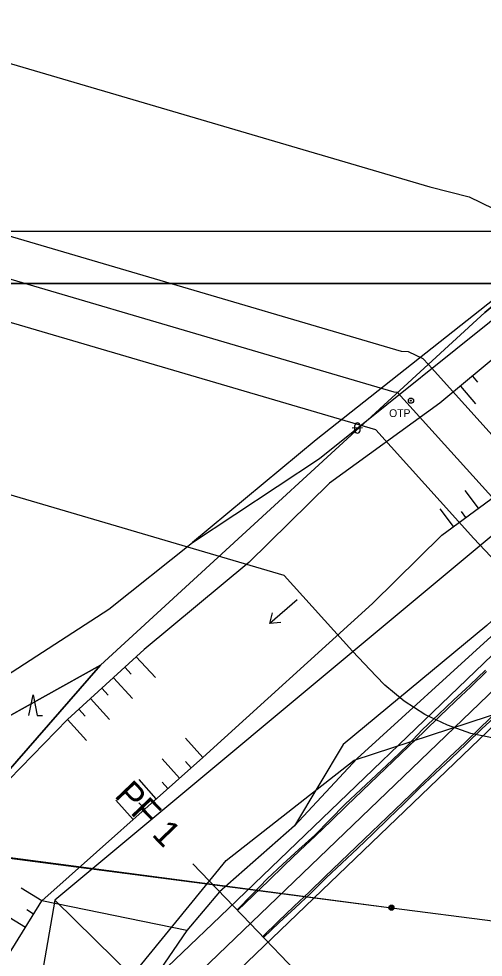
# Model space of a CAD drawing. Extents: x -555887 to -552101, y -1100251 to -1096546.
# Drawn here: x -554187.1 to -554142.2, y -1096835.8 to -1096745.2 of the extents above; entities that cross this region are included whole.
import ezdxf

# ---------------------------------------------------------------- set-up
doc = ezdxf.new("R2010")
doc.units = 0
for name, color, linetype in [('07_ELEKTRO', 7, 'Continuous'), ('07_OCH_P A POPISY TI', 7, 'Continuous'), ('07_PLYNOVOD', 7, 'Continuous'), ('PARCELY_cesty', 7, 'Continuous'), ('PARCELY_VHO', 7, 'Continuous'), ('POLYGONY_SITUACE_PF', 7, 'Continuous'), ('POLYGONY_SITUACE_PF_POPISY', 7, 'Continuous'), ('POLYGONY_SITUACE_PO', 7, 'Continuous'), ('ram_VC6', 7, 'Continuous'), ('vrstevnice', 7, 'Continuous'), ('ZSST', 7, 'Continuous'), ('zájem', 7, 'Continuous')]:
    doc.layers.add(name, color=color, linetype=linetype)

msp = doc.modelspace()

# ---------------------------------------------------------------- linework, layer by layer
at = {"layer": '07_ELEKTRO'}
msp.add_lwpolyline([(-554384.81, -1096800.66), (-554151.09, -1096831.04), (-554101.03, -1096837.49), (-554021.9, -1096821.39), (-553942.87, -1096805.47), (-553853.137, -1096787.394)], dxfattribs=at)
at = {"layer": '07_OCH_P A POPISY TI'}
msp.add_lwpolyline([(-554055.983, -1096802.729), (-554135.075, -1096814.666), (-554136.263, -1096814.845), (-554138.666, -1096814.917), (-554141.06, -1096814.7), (-554143.411, -1096814.198), (-554145.685, -1096813.419), (-554147.849, -1096812.372), (-554149.872, -1096811.074), (-554151.726, -1096809.543), (-554152.554, -1096808.672), (-554154.859, -1096806.247), (-554161.448, -1096798.955), (-554220.684, -1096781.537), (-554190.007, -1096748.863), (-554147.376, -1096761.399), (-554147.37, -1096761.399), (-554143.595, -1096762.375), (-554140.08, -1096764.062), (-554136.957, -1096766.395), (-554135.65, -1096767.842), (-554130.516, -1096773.525), (-554061.917, -1096763.171)], dxfattribs=at)
msp.add_lwpolyline([(-554152.604, -1096784.878), (-554208.413, -1096768.467), (-554202.277, -1096761.933), (-554150.138, -1096777.264), (-554149.469, -1096777.303), (-554148.05, -1096777.984), (-554147.522, -1096778.568), (-554137.256, -1096789.931), (-554136.597, -1096790.624), (-554059.543, -1096778.994), (-553966.87, -1096765.174), (-553877.465, -1096751.856), (-553871.809, -1096750.966), (-553875.383, -1096759.627), (-553876.255, -1096759.764), (-553965.69, -1096773.086), (-554058.357, -1096786.906), (-554137.463, -1096798.845), (-554137.94, -1096798.917), (-554138.901, -1096798.83), (-554139.814, -1096798.517), (-554140.626, -1096797.996), (-554140.959, -1096797.646), (-554143.124, -1096795.369)], close=True, dxfattribs=at)
at = {"layer": '07_PLYNOVOD'}
msp.add_lwpolyline([(-553873.596, -1096755.297), (-553876.86, -1096755.81), (-553966.28, -1096769.13), (-554058.95, -1096782.95), (-554138.06, -1096794.89), (-554140.19, -1096792.65), (-554150.49, -1096781.25), (-554150.83, -1096781.23), (-554205.345, -1096765.2)], dxfattribs=at)
at = {"layer": 'PARCELY_cesty'}
msp.add_line((-554174.9, -1096838.86), (-554183.58, -1096830.32), dxfattribs=at)
for points in [[(-554174.9, -1096838.86), (-554167.64, -1096831.88), (-554135.583, -1096801.115), (-554129.606, -1096795.741), (-554116.704, -1096786.258), (-554106.195, -1096780.331), (-554095.284, -1096775.378), (-554029.882, -1096749.909), (-554024.308, -1096746.797), (-554020.974, -1096743.614), (-554018.176, -1096739.734), (-554005.148, -1096716.478), (-553996.738, -1096709.171), (-553992.165, -1096705.876), (-553986.987, -1096703.39), (-553981.451, -1096701.854), (-553975.732, -1096701.317), (-553970.007, -1096701.795), (-553964.395, -1096703.289), (-553952.141, -1096709.778)], [(-554168.999, -1096840.134), (-554132.179, -1096804.778), (-554126.446, -1096799.624), (-554113.985, -1096790.465), (-554103.93, -1096784.793), (-554093.342, -1096779.988), (-554027.746, -1096754.443), (-554021.315, -1096750.852), (-554017.188, -1096746.913), (-554013.953, -1096742.427), (-554001.212, -1096719.682), (-553993.63, -1096713.095), (-553989.602, -1096710.191), (-553985.223, -1096708.089), (-553980.542, -1096706.791), (-553975.706, -1096706.337), (-553970.865, -1096706.741), (-553966.232, -1096707.974), (-553954.851, -1096714.001)]]:
    msp.add_lwpolyline(points, dxfattribs=at)
at = {"layer": 'PARCELY_VHO'}
for points in [[(-554130.46, -1097180.06), (-554159.17, -1097101.34), (-554159.64, -1097082.93), (-554163.72, -1097067.19), (-554173.74, -1097050.79), (-554190.63, -1097034.96), (-554197.16, -1097028.05), (-554217.46, -1096987.98), (-554225.33, -1096977.64), (-554234.21, -1096944.26), (-554236.99, -1096909.92), (-554235.22, -1096898.62), (-554228.6, -1096882.13), (-554225.73, -1096869.26), (-554224.9, -1096864.61), (-554220.11, -1096846.63), (-554200.4, -1096831.93), (-554179.17, -1096807.62), (-554142.08, -1096773.53), (-554110.69, -1096747.36), (-554089.18, -1096729.49)], [(-554093.55, -1096750.72), (-554107.61, -1096766.97), (-554183.58, -1096830.32), (-554190.17, -1096868.02), (-554206.15, -1096921.51), (-554210.92, -1096940.13), (-554208.99, -1096958.65), (-554201.43, -1096978.3), (-554189.25, -1096999.78), (-554172.82, -1097024.19), (-554153.8, -1097046.73), (-554145.73, -1097061.02), (-554142.77, -1097083.92), (-554141.5, -1097107.04), (-554133.09, -1097133.96)], [(-554225.08, -1096837.14), (-554208.2, -1096823.7), (-554205.78, -1096822.41), (-554179.17, -1096807.62), (-554200.4, -1096831.93), (-554220.11, -1096846.63)]]:
    msp.add_lwpolyline(points, dxfattribs=at)
at = {"layer": 'POLYGONY_SITUACE_PF'}
for p, q in [((-554170.266, -1096826.794), (-554164.725, -1096832.564)), ((-554164.725, -1096832.564), (-554159.184, -1096838.334))]:
    msp.add_line(p, q, dxfattribs=at)
at = {"layer": 'POLYGONY_SITUACE_PO'}
for p, q in [((-554171.938, -1096839.49), (-554133.881, -1096802.947)), ((-554143.511, -1096809.538), (-554142.013, -1096808.091)), ((-554143.397, -1096809.657), (-554141.894, -1096808.215)), ((-554143.397, -1096809.657), (-554141.894, -1096808.215)), ((-554145.05, -1096810.943), (-554143.511, -1096809.538)), ((-554144.899, -1096811.1), (-554143.397, -1096809.657)), ((-554144.899, -1096811.1), (-554143.397, -1096809.657)), ((-554146.552, -1096812.388), (-554145.05, -1096810.943)), ((-554146.402, -1096812.543), (-554144.899, -1096811.1)), ((-554146.402, -1096812.543), (-554144.899, -1096811.1)), ((-554148.075, -1096813.81), (-554146.552, -1096812.388)), ((-554142.475, -1096813.625), (-554140.972, -1096812.182)), ((-554142.475, -1096813.625), (-554140.972, -1096812.182)), ((-554142.347, -1096813.759), (-554140.82, -1096812.341)), ((-554147.905, -1096813.986), (-554146.402, -1096812.543)), ((-554147.905, -1096813.986), (-554146.402, -1096812.543)), ((-554149.506, -1096815.327), (-554148.075, -1096813.81)), ((-554149.407, -1096815.429), (-554147.905, -1096813.986)), ((-554149.407, -1096815.429), (-554147.905, -1096813.986)), ((-554143.978, -1096815.068), (-554142.475, -1096813.625)), ((-554143.978, -1096815.068), (-554142.475, -1096813.625)), ((-554143.833, -1096815.219), (-554142.347, -1096813.759)), ((-554145.481, -1096816.511), (-554143.978, -1096815.068)), ((-554145.481, -1096816.511), (-554143.978, -1096815.068)), ((-554151.004, -1096816.774), (-554149.506, -1096815.327)), ((-554150.91, -1096816.872), (-554149.407, -1096815.429)), ((-554150.91, -1096816.872), (-554149.407, -1096815.429)), ((-554145.343, -1096816.654), (-554143.833, -1096815.219)), ((-554152.514, -1096818.21), (-554151.004, -1096816.774)), ((-554152.413, -1096818.315), (-554150.91, -1096816.872)), ((-554152.413, -1096818.315), (-554150.91, -1096816.872)), ((-554146.983, -1096817.954), (-554145.481, -1096816.511)), ((-554146.983, -1096817.954), (-554145.481, -1096816.511)), ((-554146.874, -1096818.068), (-554145.343, -1096816.654)), ((-554154.037, -1096819.632), (-554152.514, -1096818.21)), ((-554153.916, -1096819.758), (-554152.413, -1096818.315)), ((-554153.916, -1096819.758), (-554152.413, -1096818.315)), ((-554148.486, -1096819.397), (-554146.983, -1096817.954)), ((-554148.486, -1096819.397), (-554146.983, -1096817.954)), ((-554148.381, -1096819.507), (-554146.874, -1096818.068)), ((-554155.564, -1096821.05), (-554154.037, -1096819.632)), ((-554149.989, -1096820.84), (-554148.486, -1096819.397)), ((-554149.989, -1096820.84), (-554148.486, -1096819.397)), ((-554149.864, -1096820.969), (-554148.381, -1096819.507)), ((-554155.418, -1096821.201), (-554153.916, -1096819.758)), ((-554155.418, -1096821.201), (-554153.916, -1096819.758)), ((-554157.019, -1096822.542), (-554155.564, -1096821.05)), ((-554156.921, -1096822.644), (-554155.418, -1096821.201)), ((-554156.921, -1096822.644), (-554155.418, -1096821.201)), ((-554151.492, -1096822.283), (-554149.989, -1096820.84)), ((-554151.492, -1096822.283), (-554149.989, -1096820.84)), ((-554151.37, -1096822.409), (-554149.864, -1096820.969)), ((-554152.994, -1096823.726), (-554151.492, -1096822.283)), ((-554152.994, -1096823.726), (-554151.492, -1096822.283)), ((-554152.857, -1096823.869), (-554151.37, -1096822.409)), ((-554158.481, -1096824.028), (-554157.019, -1096822.542)), ((-554158.424, -1096824.087), (-554156.921, -1096822.644)), ((-554158.424, -1096824.087), (-554156.921, -1096822.644)), ((-554160.027, -1096825.425), (-554158.481, -1096824.028)), ((-554159.927, -1096825.53), (-554158.424, -1096824.087)), ((-554159.927, -1096825.53), (-554158.424, -1096824.087)), ((-554154.497, -1096825.169), (-554152.994, -1096823.726)), ((-554154.497, -1096825.169), (-554152.994, -1096823.726)), ((-554154.366, -1096825.305), (-554152.857, -1096823.869)), ((-554156, -1096826.612), (-554154.497, -1096825.169)), ((-554156, -1096826.612), (-554154.497, -1096825.169)), ((-554161.558, -1096826.839), (-554160.027, -1096825.425)), ((-554161.429, -1096826.973), (-554159.927, -1096825.53)), ((-554161.429, -1096826.973), (-554159.927, -1096825.53)), ((-554155.869, -1096826.747), (-554154.366, -1096825.305)), ((-554163.075, -1096828.267), (-554161.558, -1096826.839)), ((-554162.932, -1096828.416), (-554161.429, -1096826.973)), ((-554162.932, -1096828.416), (-554161.429, -1096826.973)), ((-554157.502, -1096828.055), (-554156, -1096826.612)), ((-554157.502, -1096828.055), (-554156, -1096826.612)), ((-554157.393, -1096828.168), (-554155.869, -1096826.747)), ((-554164.536, -1096829.753), (-554163.075, -1096828.267)), ((-554164.435, -1096829.859), (-554162.932, -1096828.416)), ((-554164.435, -1096829.859), (-554162.932, -1096828.416)), ((-554159.005, -1096829.497), (-554157.502, -1096828.055)), ((-554159.005, -1096829.497), (-554157.502, -1096828.055)), ((-554158.884, -1096829.623), (-554157.393, -1096828.168)), ((-554160.508, -1096830.94), (-554159.005, -1096829.497)), ((-554160.508, -1096830.94), (-554159.005, -1096829.497)), ((-554160.386, -1096831.067), (-554158.884, -1096829.623)), ((-554165.982, -1096831.255), (-554164.536, -1096829.753)), ((-554165.937, -1096831.302), (-554164.435, -1096829.859)), ((-554165.937, -1096831.302), (-554164.435, -1096829.859)), ((-554162.011, -1096832.383), (-554160.508, -1096830.94)), ((-554162.011, -1096832.383), (-554160.508, -1096830.94)), ((-554161.916, -1096832.482), (-554160.386, -1096831.067)), ((-554163.513, -1096833.826), (-554162.011, -1096832.383)), ((-554163.513, -1096833.826), (-554162.011, -1096832.383)), ((-554163.435, -1096833.907), (-554161.916, -1096832.482))]:
    msp.add_line(p, q, dxfattribs=at)
at = {"layer": 'ram_VC6'}
for points in [[(-553956.64, -1096765.72), (-554313.64, -1096765.72), (-554313.64, -1097395.72), (-553956.64, -1097395.72)], [(-553961.64, -1096770.72), (-554308.64, -1096770.72), (-554308.64, -1097390.72), (-553961.64, -1097390.72)]]:
    msp.add_lwpolyline(points, close=True, dxfattribs=at)
for points in [[(-553956.64, -1096765.72), (-554313.64, -1096765.72), (-554313.64, -1097395.72), (-553956.64, -1097395.72), (-553956.64, -1096765.72)], [(-553956.64, -1096765.72), (-554313.64, -1096765.72), (-554313.64, -1097395.72), (-553956.64, -1097395.72), (-553956.64, -1096765.72)], [(-553961.64, -1097390.72), (-554308.64, -1097390.72), (-554308.64, -1096770.72), (-553961.64, -1096770.72), (-553961.64, -1097390.72)], [(-553961.64, -1097185.72), (-553961.64, -1097390.72), (-554308.64, -1097390.72), (-554308.64, -1096770.72), (-553961.64, -1096770.72), (-553961.64, -1096975.72), (-553961.64, -1097185.72)]]:
    msp.add_lwpolyline(points, dxfattribs=at)
at = {"layer": 'vrstevnice'}
msp.add_lwpolyline([(-554186.917, -1096852.504), (-554176.76, -1096838.392), (-554167.044, -1096826.485), (-554154.678, -1096816.784), (-554138.077, -1096811.339), (-554109.602, -1096807.348), (-554060.646, -1096804.854)], dxfattribs=at)
at = {"layer": 'ZSST'}
for p, q in [((-554143.251, -1096779.683), (-554142.772, -1096780.258)), ((-554144.404, -1096780.642), (-554142.968, -1096782.369)), ((-554153.868, -1096784.694), (-554154.868, -1096784.699)), ((-554154.617, -1096784.948), (-554154.62, -1096784.448)), ((-554154.117, -1096784.945), (-554154.12, -1096784.445)), ((-554142.687, -1096792.45), (-554143.954, -1096790.724)), ((-554145.106, -1096794.225), (-554146.372, -1096792.499)), ((-554143.896, -1096793.337), (-554144.318, -1096792.763)), ((-554160.177, -1096801.308), (-554162.833, -1096803.588)), ((-554162.833, -1096803.588), (-554162.578, -1096802.551)), ((-554161.769, -1096803.493), (-554162.833, -1096803.588)), ((-554175.721, -1096806.795), (-554173.877, -1096808.815)), ((-554176.829, -1096807.806), (-554176.215, -1096808.479)), ((-554177.937, -1096808.817), (-554176.094, -1096810.837)), ((-554186.098, -1096812.48), (-554185.688, -1096810.482)), ((-554185.688, -1096810.482), (-554185.298, -1096812.484)), ((-554179.045, -1096809.827), (-554178.432, -1096810.5)), ((-554180.154, -1096810.838), (-554178.31, -1096812.859)), ((-554185.298, -1096812.484), (-554184.798, -1096812.486)), ((-554181.262, -1096811.849), (-554180.648, -1096812.522)), ((-554182.37, -1096812.86), (-554180.527, -1096814.881)), ((-554169.31, -1096816.54), (-554170.971, -1096814.675)), ((-554171.55, -1096818.535), (-554173.211, -1096816.67)), ((-554170.43, -1096817.538), (-554170.983, -1096816.917)), ((-554173.79, -1096820.531), (-554175.452, -1096818.666)), ((-554172.67, -1096819.533), (-554173.224, -1096818.912)), ((-554176.031, -1096822.526), (-554177.692, -1096820.661)), ((-554174.911, -1096821.528), (-554175.464, -1096820.907)), ((-554184.86, -1096830.39), (-554186.836, -1096829.167)), ((-554185.649, -1096831.665), (-554186.308, -1096831.258)), ((-554186.439, -1096832.941), (-554188.415, -1096831.718))]:
    msp.add_line(p, q, dxfattribs=at)
for points in [[(-554033.94, -1096616.13), (-554019.7, -1096615.68), (-554008.44, -1096615.92), (-553999.47, -1096617.5), (-553992.56, -1096621), (-553998.3, -1096630.17), (-554001.93, -1096635.86), (-554012.41, -1096647.93), (-554034.27, -1096671.07), (-554048.8, -1096686.44), (-554064.97, -1096702.04), (-554080.32, -1096717.05), (-554100.36, -1096735.91), (-554118.04, -1096752.03), (-554139.18, -1096770.66), (-554158.37, -1096785.83), (-554170.29, -1096795.75)], [(-553994.69, -1096632.51), (-553999.94, -1096638.47), (-554007.1, -1096647.14), (-554018.02, -1096659.11), (-554026.93, -1096668.81), (-554036.73, -1096679.39), (-554047.18, -1096688.98), (-554054.53, -1096696.84), (-554065.01, -1096706.26), (-554066.26, -1096710.85), (-554074.23, -1096716.74), (-554082.99, -1096726.84), (-554094.5, -1096735.52), (-554104.33, -1096742.74), (-554112.34, -1096753.71), (-554121.28, -1096763.4), (-554135.55, -1096773.28), (-554146.41, -1096782.31), (-554157.06, -1096790.04), (-554164.85, -1096797.68), (-554174.97, -1096806.11), (-554182.37, -1096812.86), (-554188, -1096818.64)], [(-554252.3, -1096962.91), (-554251.89, -1096947.46), (-554254.33, -1096933.96), (-554258.67, -1096923.35), (-554264.63, -1096912.03), (-554266.17, -1096905.46), (-554264.87, -1096893.9), (-554261.55, -1096884.27), (-554256.75, -1096876.83), (-554246.08, -1096863.72), (-554231.7, -1096845.76), (-554223.08, -1096831.86), (-554218.37, -1096827.54), (-554210.29, -1096822.07), (-554198.72, -1096814.57), (-554189.47, -1096809.37), (-554178.38, -1096802.21), (-554170.29, -1096795.75), (-554158.02, -1096787.64), (-554138.36, -1096771.85), (-554116.97, -1096752.81), (-554099.76, -1096736.76), (-554079.01, -1096718.05)], [(-554009.12, -1096721.56), (-554015.18, -1096729.9), (-554024.59, -1096743.78), (-554029.87, -1096747.74), (-554036.85, -1096750.95), (-554054.31, -1096755.76), (-554076.78, -1096766.28), (-554100.4, -1096774.5), (-554109.57, -1096777.34), (-554130, -1096792.74), (-554141.88, -1096803.78), (-554155.75, -1096815.27)], [(-554184.86, -1096830.39), (-554169.31, -1096816.54), (-554152.93, -1096801.66), (-554146.23, -1096795.05), (-554137.85, -1096788.9), (-554131.58, -1096786.54), (-554125.65, -1096778.33), (-554121.66, -1096776.59), (-554107.61, -1096766.97), (-554096.06, -1096750.89), (-554088.18, -1096745.63)], [(-554160.46, -1096823.12), (-554154.41, -1096816.61), (-554141.11, -1096804.53), (-554129.31, -1096793.72), (-554108.05, -1096779.54), (-554099.77, -1096775.93), (-554076.23, -1096767.55), (-554053.62, -1096758.15), (-554036.85, -1096750.95)], [(-554226.18, -1096821.12), (-554151.09, -1096831.04), (-554101.03, -1096837.49), (-554021.9, -1096821.39), (-553942.87, -1096805.47)], [(-554155.75, -1096815.27), (-554160.46, -1096823.12), (-554167.69, -1096829.52), (-554170.85, -1096833.24), (-554184.86, -1096830.39)], [(-554191.1, -1096837.87), (-554189.7, -1096838.21), (-554184.86, -1096830.39)], [(-554170.85, -1096833.24), (-554179.04, -1096845.27), (-554185.36, -1096859.55), (-554193.03, -1096883.86), (-554196.79, -1096898.33), (-554202.02, -1096912.53), (-554207.86, -1096931.2)]]:
    msp.add_lwpolyline(points, dxfattribs=at)
for centre, radius in [((-554149.2, -1096782.05), 0.25), ((-554149.2, -1096782.05), 0.05), ((-554151.09, -1096831.04), 0.25), ((-554151.09, -1096831.04), 0.158), ((-554151.09, -1096831.04), 0.05)]:
    msp.add_circle(centre, radius, dxfattribs=at)
for centre, start, end in [((-554154.37, -1096784.447), 0.28648, 180.28648), ((-554154.367, -1096784.947), 180.28648, 0.28648)]:
    msp.add_arc(centre, 0.25, start, end, dxfattribs=at)
at = {"layer": 'zájem'}
for points in [[(-554089.18, -1096729.49), (-554110.69, -1096747.36), (-554142.08, -1096773.53), (-554179.17, -1096807.62), (-554205.78, -1096822.41), (-554208.2, -1096823.7), (-554225.08, -1096837.14), (-554235.5, -1096849), (-554251.97, -1096867.91), (-554264.55, -1096882.42), (-554265.7, -1096883.76), (-554272.88, -1096891.67), (-554281.79, -1096901.5), (-554289.93, -1096910.44), (-554329.92, -1096954.43), (-554333.96, -1096958.92), (-554536.43, -1097182.04)], [(-554536.43, -1097182.04), (-554333.96, -1096958.92), (-554329.92, -1096954.43), (-554289.93, -1096910.44), (-554281.79, -1096901.5), (-554272.88, -1096891.67), (-554265.7, -1096883.76), (-554264.55, -1096882.42), (-554251.97, -1096867.91), (-554235.5, -1096849), (-554225.08, -1096837.14), (-554208.2, -1096823.7), (-554205.78, -1096822.41), (-554179.17, -1096807.62), (-554142.08, -1096773.53), (-554110.69, -1096747.36), (-554089.18, -1096729.49)]]:
    msp.add_lwpolyline(points, dxfattribs=at)

# ---------------------------------------------------------------- texts
at = {"layer": 'POLYGONY_SITUACE_PF_POPISY'}
msp.add_text('PF 1', height=2.5, rotation=313.83759, dxfattribs=at).set_placement((-554177.914, -1096820.273))
at = {"layer": 'ZSST'}
msp.add_text('OTP', height=0.75, dxfattribs=at).set_placement((-554151.309, -1096783.634))

doc.saveas('drawing.dxf')
